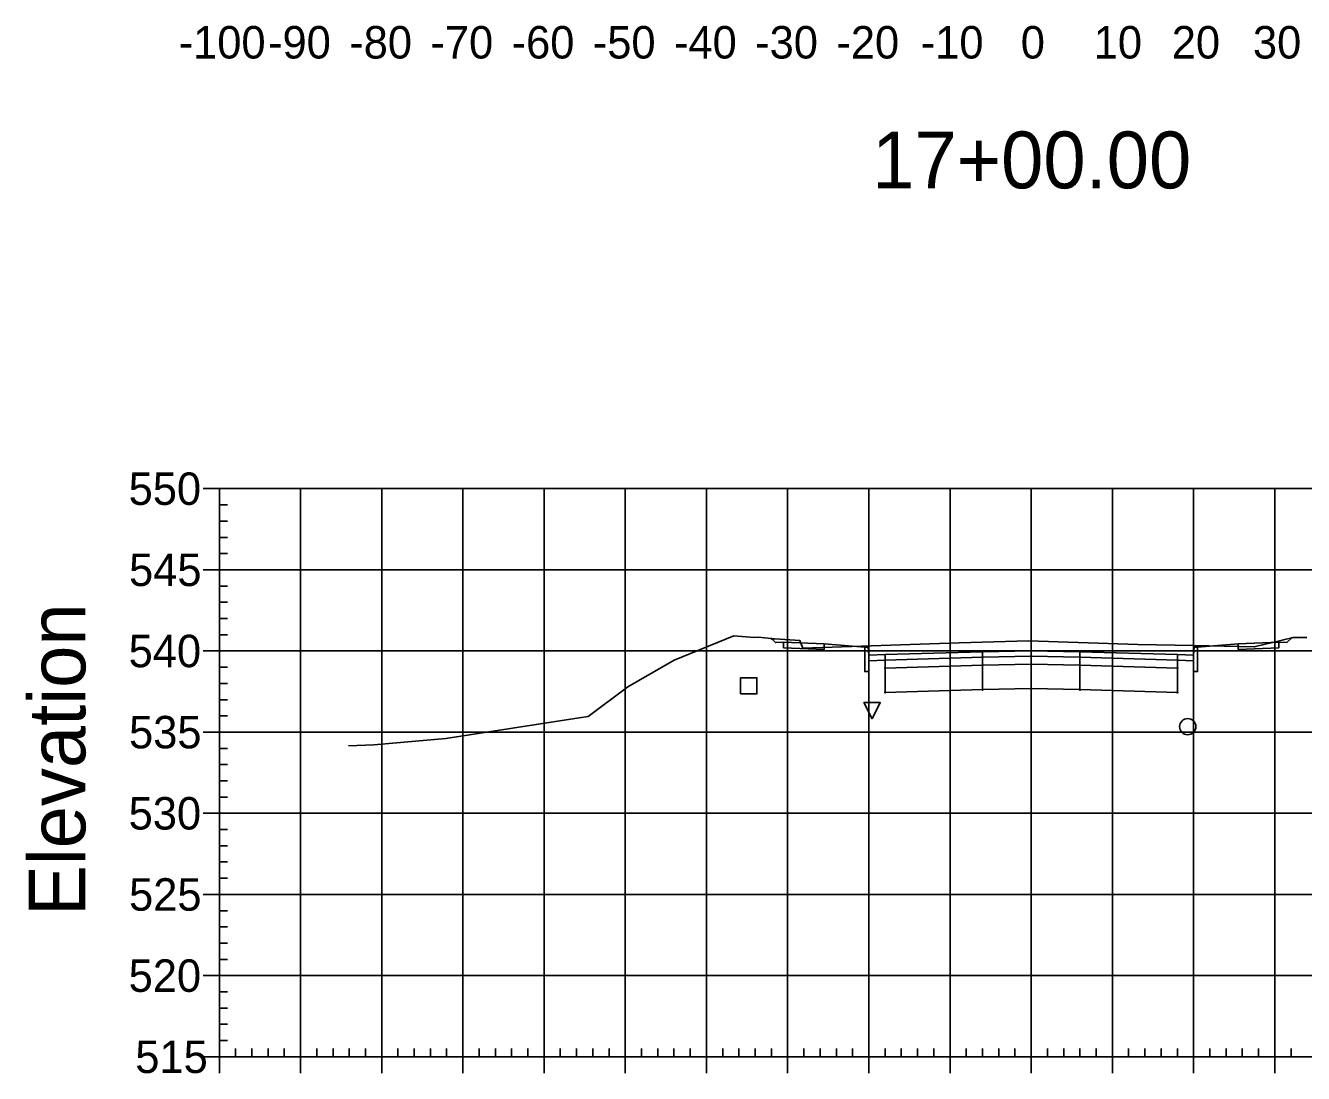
# Model space of a CAD drawing. Extents: x 704834 to 709892, y 372981 to 377533.
# Drawn here: x 706906 to 707063.4, y 376838.8 to 376967.9 of the extents above; entities that cross this region are included whole.
import ezdxf

# ---------------------------------------------------------------- set-up
doc = ezdxf.new("R2010")
doc.units = 0
for name, color, linetype in [('1', 7, 'Continuous'), ('10', 7, 'Continuous'), ('13', 7, 'Continuous'), ('14', 7, 'Continuous'), ('57', 7, 'Continuous'), ('60', 7, 'Continuous'), ('Default_Xsect', 7, 'Continuous'), ('Existing', 7, 'Continuous')]:
    doc.layers.add(name, color=color, linetype=linetype)

msp = doc.modelspace()

# ---------------------------------------------------------------- linework, layer by layer
for points in [[(706998.41, 376891.85), (706997.95, 376892.31)], [(706999.41, 376891.89), (706998.41, 376891.85)], [(707009.41, 376891.29), (707004.41, 376891.69)], [(707050.41, 376891.29), (707055.41, 376891.69)], [(707060.41, 376891.89), (707061.41, 376891.85)], [(707061.41, 376891.85), (707062.02, 376892.45)]]:
    msp.add_lwpolyline(points)
for points in [[(707004.41, 376891.69), (706999.41, 376891.89), (706999.41, 376891.22), (707004.41, 376891.02)], [(707055.41, 376891.02), (707060.41, 376891.22), (707060.41, 376891.89), (707055.41, 376891.69)], [(707009.91, 376890.29), (707009.83, 376891.29), (707009.41, 376891.29), (707009.41, 376888.29), (707009.91, 376888.29)], [(707011.91, 376890.37), (707009.91, 376890.29), (707009.91, 376889.62), (707011.91, 376889.7)], [(707023.91, 376890.73), (707011.91, 376890.37), (707011.91, 376889.7), (707023.91, 376890.06)], [(707023.91, 376890.06), (707011.91, 376889.7), (707011.91, 376888.7), (707023.91, 376889.06)], [(707023.86, 376890.01), (707023.96, 376890.01), (707023.96, 376890.11), (707023.86, 376890.11)], [(707029.91, 376890.85), (707023.91, 376890.73), (707023.91, 376890.06), (707029.91, 376890.18)], [(707029.91, 376890.18), (707023.91, 376890.06), (707023.91, 376889.06), (707029.91, 376889.18)], [(707029.86, 376890.13), (707029.96, 376890.13), (707029.96, 376890.23), (707029.86, 376890.23)], [(707029.91, 376890.18), (707035.91, 376890.06), (707035.91, 376890.73), (707029.91, 376890.85)], [(707029.91, 376889.18), (707035.91, 376889.06), (707035.91, 376890.06), (707029.91, 376890.18)], [(707035.86, 376890.01), (707035.96, 376890.01), (707035.96, 376890.11), (707035.86, 376890.11)], [(707035.91, 376890.06), (707047.91, 376889.7), (707047.91, 376890.37), (707035.91, 376890.73)], [(707035.91, 376889.06), (707047.91, 376888.7), (707047.91, 376889.7), (707035.91, 376890.06)], [(707047.91, 376889.7), (707049.91, 376889.62), (707049.91, 376890.29), (707047.91, 376890.37)], [(707049.91, 376888.29), (707050.41, 376888.29), (707050.41, 376891.29), (707050, 376891.29), (707049.91, 376890.29)], [(707011.86, 376888.65), (707011.96, 376888.65), (707011.96, 376888.75), (707011.86, 376888.75)], [(707023.91, 376889.06), (707011.91, 376888.7), (707011.91, 376885.7), (707023.91, 376886.06)], [(707023.86, 376889.01), (707023.96, 376889.01), (707023.96, 376889.11), (707023.86, 376889.11)], [(707029.91, 376889.18), (707023.91, 376889.06), (707023.91, 376886.06), (707029.91, 376886.18)], [(707029.86, 376889.13), (707029.96, 376889.13), (707029.96, 376889.23), (707029.86, 376889.23)], [(707029.91, 376886.18), (707035.91, 376886.06), (707035.91, 376889.06), (707029.91, 376889.18)], [(707035.86, 376889.01), (707035.96, 376889.01), (707035.96, 376889.11), (707035.86, 376889.11)], [(707035.91, 376886.06), (707047.91, 376885.7), (707047.91, 376888.7), (707035.91, 376889.06)], [(707047.86, 376888.65), (707047.96, 376888.65), (707047.96, 376888.75), (707047.86, 376888.75)], [(707011.86, 376885.65), (707011.96, 376885.65), (707011.96, 376885.75), (707011.86, 376885.75)], [(707023.86, 376886.01), (707023.96, 376886.01), (707023.96, 376886.11), (707023.86, 376886.11)], [(707029.86, 376886.13), (707029.96, 376886.13), (707029.96, 376886.23), (707029.86, 376886.23)], [(707035.86, 376886.01), (707035.96, 376886.01), (707035.96, 376886.11), (707035.86, 376886.11)], [(707047.86, 376885.65), (707047.96, 376885.65), (707047.96, 376885.75), (707047.86, 376885.75)]]:
    msp.add_lwpolyline(points, close=True)
at = {"layer": '1'}
msp.add_lwpolyline([(707010.31, 376882.46), (707009.31, 376884.46), (707011.31, 376884.46)], close=True, dxfattribs=at)
at = {"layer": '10'}
msp.add_lwpolyline([(706994.12, 376885.53), (706996.12, 376885.53), (706996.12, 376887.53), (706994.12, 376887.53)], close=True, dxfattribs=at)
at = {"layer": '13'}
msp.add_circle((707049.19, 376881.5), 1, dxfattribs=at)
at = {"layer": '14'}
for points in [[(706997.95, 376892.31), (706997.95, 376892.36), (706997.95, 376892.31), (706997.9, 376892.31), (706997.95, 376892.31), (706997.95, 376892.26), (706997.95, 376892.31), (706998, 376892.31)], [(707062.02, 376892.45), (707062.02, 376892.5), (707062.02, 376892.45), (707061.97, 376892.45), (707062.02, 376892.45), (707062.02, 376892.4), (707062.02, 376892.45), (707062.07, 376892.45)], [(707011.91, 376890.37), (707011.91, 376890.42), (707011.91, 376890.37), (707011.86, 376890.37), (707011.91, 376890.37), (707011.91, 376890.32), (707011.91, 376890.37), (707011.96, 376890.37)], [(707029.91, 376890.85), (707029.91, 376890.9), (707029.91, 376890.85), (707029.86, 376890.85), (707029.91, 376890.85), (707029.91, 376890.8), (707029.91, 376890.85), (707029.96, 376890.85)], [(707047.91, 376890.37), (707047.91, 376890.42), (707047.91, 376890.37), (707047.86, 376890.37), (707047.91, 376890.37), (707047.91, 376890.32), (707047.91, 376890.37), (707047.96, 376890.37)]]:
    msp.add_lwpolyline(points, dxfattribs=at)
at = {"layer": '57'}
for p, q in [((706927.91, 376910.82), (706929.91, 376910.82)), ((706929.91, 376910.82), (707129.91, 376910.82)), ((706929.91, 376840.82), (706929.91, 376910.82)), ((706929.91, 376840.82), (706929.91, 376910.82)), ((706939.91, 376840.82), (706939.91, 376910.82)), ((706949.91, 376840.82), (706949.91, 376910.82)), ((706959.91, 376840.82), (706959.91, 376910.82)), ((706969.91, 376840.82), (706969.91, 376910.82)), ((706979.91, 376840.82), (706979.91, 376910.82)), ((706989.91, 376840.82), (706989.91, 376910.82)), ((706999.91, 376840.82), (706999.91, 376910.82)), ((707009.91, 376840.82), (707009.91, 376910.82)), ((707019.91, 376840.82), (707019.91, 376910.82)), ((707029.91, 376840.82), (707029.91, 376910.82)), ((707039.91, 376840.82), (707039.91, 376910.82)), ((707049.91, 376840.82), (707049.91, 376910.82)), ((707059.91, 376840.82), (707059.91, 376910.82)), ((706929.91, 376908.82), (706930.91, 376908.82)), ((706929.91, 376906.82), (706930.91, 376906.82)), ((706929.91, 376904.82), (706930.91, 376904.82)), ((706929.91, 376902.82), (706930.91, 376902.82)), ((706927.91, 376900.82), (706929.91, 376900.82)), ((706929.91, 376900.82), (707129.91, 376900.82)), ((706929.91, 376898.82), (706930.91, 376898.82)), ((706929.91, 376896.82), (706930.91, 376896.82)), ((706929.91, 376894.82), (706930.91, 376894.82)), ((706929.91, 376892.82), (706930.91, 376892.82)), ((706927.91, 376890.82), (706929.91, 376890.82)), ((706929.91, 376890.82), (707129.91, 376890.82)), ((706929.91, 376888.82), (706930.91, 376888.82)), ((706929.91, 376886.82), (706930.91, 376886.82)), ((706929.91, 376884.82), (706930.91, 376884.82)), ((706929.91, 376882.82), (706930.91, 376882.82)), ((706927.91, 376880.82), (706929.91, 376880.82)), ((706929.91, 376880.82), (707129.91, 376880.82)), ((706929.91, 376878.82), (706930.91, 376878.82)), ((706929.91, 376876.82), (706930.91, 376876.82)), ((706929.91, 376874.82), (706930.91, 376874.82)), ((706929.91, 376872.82), (706930.91, 376872.82)), ((706927.91, 376870.82), (706929.91, 376870.82)), ((706929.91, 376870.82), (707129.91, 376870.82)), ((706929.91, 376868.82), (706930.91, 376868.82)), ((706929.91, 376866.82), (706930.91, 376866.82)), ((706929.91, 376864.82), (706930.91, 376864.82)), ((706929.91, 376862.82), (706930.91, 376862.82)), ((706927.91, 376860.82), (706929.91, 376860.82)), ((706929.91, 376860.82), (707129.91, 376860.82)), ((706929.91, 376858.82), (706930.91, 376858.82)), ((706929.91, 376856.82), (706930.91, 376856.82)), ((706929.91, 376854.82), (706930.91, 376854.82)), ((706929.91, 376852.82), (706930.91, 376852.82)), ((706927.91, 376850.82), (706929.91, 376850.82)), ((706929.91, 376850.82), (707129.91, 376850.82)), ((706929.91, 376848.82), (706930.91, 376848.82)), ((706929.91, 376846.82), (706930.91, 376846.82)), ((706929.91, 376844.82), (706930.91, 376844.82)), ((706929.91, 376842.82), (706930.91, 376842.82)), ((706931.91, 376840.82), (706931.91, 376841.82)), ((706933.91, 376840.82), (706933.91, 376841.82)), ((706935.91, 376840.82), (706935.91, 376841.82)), ((706937.91, 376840.82), (706937.91, 376841.82)), ((706941.91, 376840.82), (706941.91, 376841.82)), ((706943.91, 376840.82), (706943.91, 376841.82)), ((706945.91, 376840.82), (706945.91, 376841.82)), ((706947.91, 376840.82), (706947.91, 376841.82)), ((706951.91, 376840.82), (706951.91, 376841.82)), ((706953.91, 376840.82), (706953.91, 376841.82)), ((706955.91, 376840.82), (706955.91, 376841.82)), ((706957.91, 376840.82), (706957.91, 376841.82)), ((706961.91, 376840.82), (706961.91, 376841.82)), ((706963.91, 376840.82), (706963.91, 376841.82)), ((706965.91, 376840.82), (706965.91, 376841.82)), ((706967.91, 376840.82), (706967.91, 376841.82)), ((706971.91, 376840.82), (706971.91, 376841.82)), ((706973.91, 376840.82), (706973.91, 376841.82)), ((706975.91, 376840.82), (706975.91, 376841.82)), ((706977.91, 376840.82), (706977.91, 376841.82)), ((706981.91, 376840.82), (706981.91, 376841.82)), ((706983.91, 376840.82), (706983.91, 376841.82)), ((706985.91, 376840.82), (706985.91, 376841.82)), ((706987.91, 376840.82), (706987.91, 376841.82)), ((706991.91, 376840.82), (706991.91, 376841.82)), ((706993.91, 376840.82), (706993.91, 376841.82)), ((706995.91, 376840.82), (706995.91, 376841.82)), ((706997.91, 376840.82), (706997.91, 376841.82)), ((707001.91, 376840.82), (707001.91, 376841.82)), ((707003.91, 376840.82), (707003.91, 376841.82)), ((707005.91, 376840.82), (707005.91, 376841.82)), ((707007.91, 376840.82), (707007.91, 376841.82)), ((707011.91, 376840.82), (707011.91, 376841.82)), ((707013.91, 376840.82), (707013.91, 376841.82)), ((707015.91, 376840.82), (707015.91, 376841.82)), ((707017.91, 376840.82), (707017.91, 376841.82)), ((707021.91, 376840.82), (707021.91, 376841.82)), ((707023.91, 376840.82), (707023.91, 376841.82)), ((707025.91, 376840.82), (707025.91, 376841.82)), ((707027.91, 376840.82), (707027.91, 376841.82)), ((707031.91, 376840.82), (707031.91, 376841.82)), ((707033.91, 376840.82), (707033.91, 376841.82)), ((707035.91, 376840.82), (707035.91, 376841.82)), ((707037.91, 376840.82), (707037.91, 376841.82)), ((707041.91, 376840.82), (707041.91, 376841.82)), ((707043.91, 376840.82), (707043.91, 376841.82)), ((707045.91, 376840.82), (707045.91, 376841.82)), ((707047.91, 376840.82), (707047.91, 376841.82)), ((707051.91, 376840.82), (707051.91, 376841.82)), ((707053.91, 376840.82), (707053.91, 376841.82)), ((707055.91, 376840.82), (707055.91, 376841.82)), ((707057.91, 376840.82), (707057.91, 376841.82)), ((707061.91, 376840.82), (707061.91, 376841.82)), ((706927.91, 376840.82), (706929.91, 376840.82)), ((706929.91, 376840.82), (707129.91, 376840.82)), ((706929.91, 376840.82), (707129.91, 376840.82)), ((706929.91, 376838.82), (706929.91, 376840.82)), ((706939.91, 376838.82), (706939.91, 376840.82)), ((706949.91, 376838.82), (706949.91, 376840.82)), ((706959.91, 376838.82), (706959.91, 376840.82)), ((706969.91, 376838.82), (706969.91, 376840.82)), ((706979.91, 376838.82), (706979.91, 376840.82)), ((706989.91, 376838.82), (706989.91, 376840.82)), ((706999.91, 376838.82), (706999.91, 376840.82)), ((707009.91, 376838.82), (707009.91, 376840.82)), ((707019.91, 376838.82), (707019.91, 376840.82)), ((707029.91, 376838.82), (707029.91, 376840.82)), ((707039.91, 376838.82), (707039.91, 376840.82)), ((707049.91, 376838.82), (707049.91, 376840.82)), ((707059.91, 376838.82), (707059.91, 376840.82))]:
    msp.add_line(p, q, dxfattribs=at)
at = {"layer": 'Default_Xsect'}
msp.add_lwpolyline([(706997.95, 376892.31), (706998.41, 376891.85), (706999.41, 376891.89), (707004.41, 376891.69), (707009.41, 376891.29), (707009.83, 376891.29), (707009.91, 376890.29), (707011.91, 376890.37), (707023.91, 376890.73), (707029.91, 376890.85), (707035.91, 376890.73), (707047.91, 376890.37), (707049.91, 376890.29), (707050, 376891.29), (707050.41, 376891.29), (707055.41, 376891.69), (707060.41, 376891.89), (707061.41, 376891.85), (707062.02, 376892.45)], dxfattribs=at)
at = {"layer": 'Existing'}
msp.add_lwpolyline([(706945.83, 376879.15), (706948.92, 376879.25), (706957.82, 376880.03), (706974.24, 376882.6), (706975.34, 376882.76), (706980.24, 376886.41), (706985.95, 376889.67), (706993.3, 376892.7), (706995.78, 376892.47), (706996.31, 376892.54), (706997.88, 376892.36), (706997.93, 376892.32), (706997.97, 376892.31), (706998.32, 376892.3), (707001.4, 376892.13), (707001.46, 376891.97), (707001.79, 376891.17), (707021.04, 376891.82), (707029.59, 376892.06), (707043.04, 376891.63), (707049.93, 376891.49), (707057.37, 376891.33), (707058.72, 376891.65), (707059.46, 376891.83), (707062.19, 376892.49), (707063.84, 376892.49)], dxfattribs=at)

# ---------------------------------------------------------------- texts
at = {"layer": '1'}
msp.add_text('17+00.00', height=7, dxfattribs=at).set_placement((707010.32, 376947.82))
at = {"layer": '14'}
for p in [(706999.38, 376891.84), (707060.38, 376891.84), (706999.38, 376891.17), (707004.38, 376890.97), (707055.38, 376890.97), (707060.38, 376891.17)]:
    msp.add_text('+', height=0.1, dxfattribs=at).set_placement(p)
at = {"layer": '57'}
for s, p in [('-100', (706924.9, 376963.82)), ('-90', (706935.91, 376963.82)), ('-80', (706945.91, 376963.82)), ('-70', (706955.91, 376963.82)), ('-60', (706965.91, 376963.82)), ('-50', (706975.91, 376963.82)), ('-40', (706985.91, 376963.82)), ('-30', (706995.91, 376963.82)), ('-20', (707005.91, 376963.82)), ('-10', (707016.3, 376963.82)), ('0', (707028.62, 376963.82)), ('10', (707037.61, 376963.82)), ('20', (707047.22, 376963.82)), ('30', (707057.22, 376963.82)), ('550', (706918.74, 376908.82)), ('545', (706918.79, 376898.82)), ('540', (706918.74, 376888.82)), ('535', (706918.79, 376878.82)), ('530', (706918.74, 376868.82)), ('525', (706918.79, 376858.82)), ('520', (706918.74, 376848.82)), ('515', (706919.56, 376838.82))]:
    msp.add_text(s, height=4, dxfattribs=at).set_placement(p)
at = {"layer": '60'}
msp.add_text('Elevation', height=7, rotation=90, dxfattribs=at).set_placement((706913.41, 376858.18))

doc.saveas('drawing.dxf')
